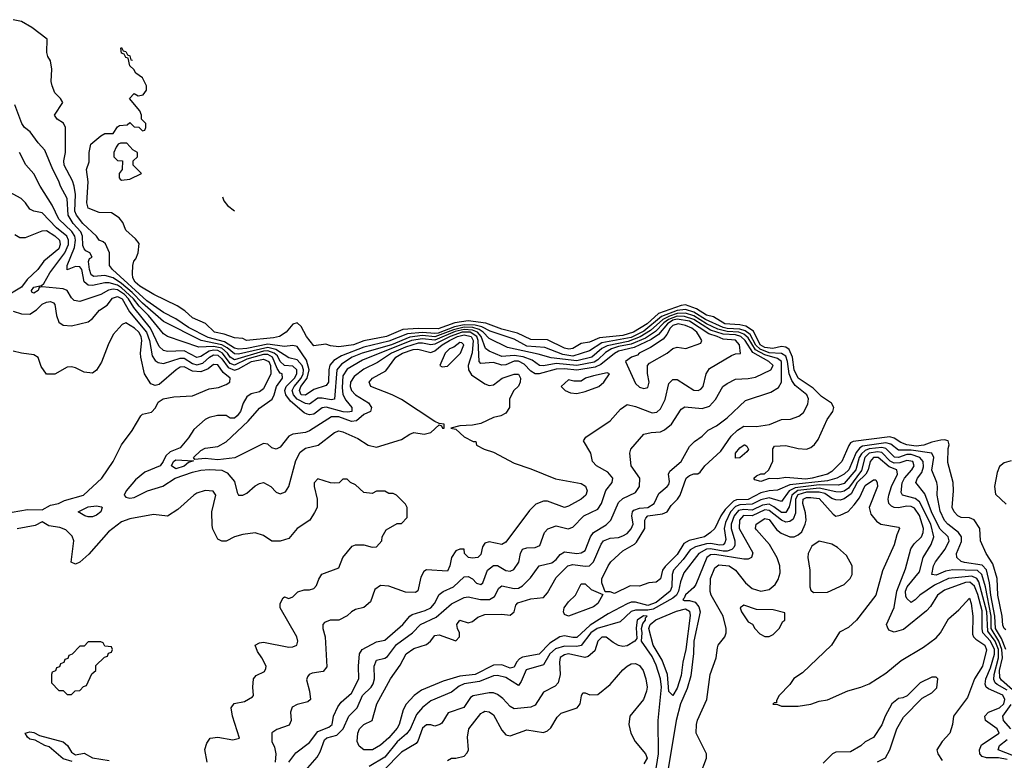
# Model space of a CAD drawing. Header units: inches. Extents: x 2348341 to 2479810, y 460419 to 613669.
# Tile 629 of 656: x 2415102 to 2419817, y 592179 to 595727. Entities that reach past the tile are written whole.
import ezdxf

# ---------------------------------------------------------------- set-up
doc = ezdxf.new("R2010")
doc.units = ezdxf.units.IN
doc.header["$MEASUREMENT"] = 0
doc.layers.add('C4519', color=7, linetype='Continuous')

msp = doc.modelspace()

# ---------------------------------------------------------------- linework, layer by layer
at = {"layer": 'C4519', "color": 2}
for points, elevation in [([(2419824, 592710), (2419802.6, 592762.6), (2419774.4, 592810), (2419771.7, 592870), (2419752.5, 592970), (2419746.1, 593030), (2419731, 593091), (2419710, 593114.6), (2419626.2, 593126.2), (2419610, 593131.6), (2419589.5, 593150), (2419587.6, 593170), (2419612.3, 593227.7), (2419611.3, 593250), (2419597.6, 593270), (2419546, 593310), (2419530, 593327.6), (2419510, 593373.2), (2419495.1, 593450), (2419496.9, 593490), (2419493.3, 593510), (2419469.8, 593569.8), (2419479.7, 593630), (2419469.7, 593649.7), (2419370, 593664.5), (2419310, 593665), (2419273.5, 593693.5), (2419250, 593700.5), (2419136.8, 593683.2), (2419124.4, 593675.6), (2419106.8, 593653.2), (2419072.1, 593570), (2419050, 593549.8), (2419014.9, 593530), (2418970, 593518.3), (2418790, 593499.3), (2418730, 593473.1), (2418690, 593470.8), (2418650, 593460.7), (2418590, 593429.1), (2418533.6, 593426.4), (2418519.6, 593420.4), (2418479.5, 593380.5), (2418459.1, 593350), (2418430, 593289.4), (2418410.3, 593269.7), (2418380.7, 593250), (2418308, 593232), (2418281.8, 593218.2), (2418250, 593164.7), (2418192.1, 593107.9), (2418180.4, 593090), (2418170, 593049.2), (2418150, 593033.2), (2418114, 593030), (2418070, 593013.2), (2418024.7, 593015.3), (2417950, 592978), (2417930, 592986), (2417906, 592986), (2417889, 593029), (2417889.2, 593049.2), (2417919, 593110), (2417933.2, 593130), (2417990, 593183), (2418045.6, 593214.4), (2418055.6, 593224.4), (2418094.7, 593290), (2418095.1, 593330), (2418100.4, 593339.6), (2418110, 593350.2), (2418180.5, 593359.5), (2418202.7, 593370), (2418220.8, 593399.2), (2418252, 593430), (2418265.1, 593450), (2418292.7, 593530), (2418310, 593543), (2418330.7, 593550.7), (2418349.3, 593550.7), (2418360.2, 593559.8), (2418382.7, 593590), (2418459.6, 593660.4), (2418508.8, 593731.2), (2418538.8, 593761.2), (2418570, 593779.5), (2418630, 593778.4), (2418692.5, 593787.5), (2418750, 593811.3), (2418792.7, 593812.7), (2418832.9, 593827.1), (2418855.5, 593844.5), (2418875.5, 593884.5), (2418878.4, 593910), (2418871.5, 593930), (2418815.1, 593975.1), (2418798.5, 593998.5), (2418786, 594030), (2418779.2, 594090), (2418770, 594115.1), (2418750, 594127.6), (2418690, 594130.9), (2418648.1, 594148.1), (2418627.3, 594167.3), (2418599, 594219), (2418576.3, 594236.3), (2418550, 594244.3), (2418490, 594247.1), (2418470, 594252.4), (2418386.2, 594290), (2418330, 594325.1), (2418290, 594338), (2418250, 594333.6), (2418175.3, 594304.7), (2418090, 594235.2), (2418030, 594205.3), (2417890, 594179.6), (2417830, 594140.3), (2417750, 594114.9), (2417703, 594123), (2417616, 594156), (2417530, 594162.9), (2417470, 594196.2), (2417354.7, 594234.7), (2417315.1, 594255.1), (2417283.6, 594263.6), (2417230, 594265.5), (2417183.6, 594256.4), (2417106, 594226), (2417090, 594223.5), (2417030, 594228.8), (2416958.7, 594221.3), (2416870, 594186.7), (2416750, 594157.6), (2416642.9, 594117.1), (2416605.4, 594094.6), (2416587.7, 594072.3), (2416582.2, 594050), (2416581.1, 593990), (2416570, 593974), (2416510, 593954.8), (2416470, 593927.8), (2416450, 593929.8), (2416441.6, 593950), (2416448.3, 593970), (2416478, 594010), (2416487.9, 594050), (2416475.2, 594095.2), (2416430, 594160.7), (2416410, 594165.6), (2416370, 594161.4), (2416290, 594173.2), (2416190, 594151.2), (2416150, 594148.1), (2416130, 594154), (2416083.2, 594183.2), (2416004.1, 594204.1), (2415910, 594252.4), (2415850, 594294), (2415790, 594323.5), (2415710, 594380.7), (2415546, 594530), (2415531.5, 594550), (2415531.5, 594610), (2415512.5, 594652.5), (2415502, 594662), (2415482, 594670), (2415469.3, 594690), (2415404.8, 594750), (2415373.3, 594790), (2415365.7, 594810), (2415368.8, 594888.8), (2415362.7, 594930), (2415354.5, 594954.5), (2415314.7, 595030), (2415313.3, 595050), (2415322, 595090), (2415320.7, 595210), (2415311.3, 595231.3), (2415282, 595250), (2415269, 595270), (2415309.2, 595330), (2415297.2, 595350), (2415270, 595377.2), (2415257, 595410), (2415252.7, 595430), (2415256, 595490), (2415249.2, 595530), (2415236, 595550), (2415232.3, 595570), (2415234, 595634), (2415160.9, 595690), (2415110, 595717.4), (2415070, 595726.9)], 54), ([(2419823.7, 592803.7), (2419815.3, 592810), (2419810, 592826), (2419806.6, 592870), (2419785.1, 592970), (2419782.9, 593050), (2419761, 593121), (2419729.3, 593170), (2419702.7, 593230), (2419699, 593290), (2419671.6, 593331.6), (2419650, 593340.9), (2419610, 593342.9), (2419594, 593350), (2419576.2, 593370), (2419567.6, 593390), (2419574, 593470), (2419572, 593510), (2419545.4, 593605.4), (2419547.5, 593672.5), (2419552.3, 593690), (2419548, 593710), (2419530, 593715.1), (2419512.3, 593712.3), (2419470, 593703.5), (2419431.5, 593688.5), (2419395.3, 593684.7), (2419350, 593690.8), (2419321.9, 593701.9), (2419290, 593722), (2419268.2, 593728.2), (2419093.4, 593706.6), (2419080.3, 593699.7), (2419072.1, 593687.9), (2419039.3, 593610), (2418990, 593563), (2418970.5, 593550), (2418897.3, 593530), (2418866.2, 593526.2), (2418770, 593533.6), (2418730, 593527.8), (2418690.6, 593529.4), (2418650, 593515.3), (2418622, 593522), (2418618, 593530), (2418630, 593542), (2418651.3, 593551.3), (2418668.7, 593551.3), (2418688.9, 593571.1), (2418708.4, 593611.6), (2418709, 593671), (2418716.4, 593683.6), (2418770, 593686.8), (2418830, 593672.4), (2418869.6, 593670.4), (2418890, 593677.1), (2418908.5, 593691.5), (2418924.6, 593715.4), (2418967.7, 593812.3), (2418996, 593850), (2419000.9, 593870), (2418989.4, 593890), (2418941.8, 593921.8), (2418901.1, 593961.1), (2418829.9, 594009.9), (2418810, 594049.5), (2418802.4, 594110), (2418786.6, 594146.6), (2418770, 594157.7), (2418750, 594160.8), (2418708.3, 594151.7), (2418670, 594156.8), (2418648.1, 594170), (2418615.5, 594235.5), (2418578.3, 594258.3), (2418550, 594265), (2418478.7, 594270), (2418423.7, 594303.7), (2418390, 594311.9), (2418342.3, 594342.3), (2418290, 594360.6), (2418270, 594357.9), (2418160.1, 594319.9), (2418106, 594270), (2418041.7, 594230), (2417990, 594213.4), (2417877.7, 594202.3), (2417830, 594182.4), (2417790, 594175.1), (2417750, 594151.3), (2417732, 594148), (2417710, 594154), (2417630, 594193.7), (2417550, 594195.1), (2417485.7, 594225.7), (2417410, 594244.7), (2417333.8, 594273.8), (2417250, 594283.9), (2417185.1, 594274.9), (2417105.6, 594245.6), (2417010, 594248.3), (2416936.9, 594243.1), (2416859.1, 594210), (2416750, 594188.1), (2416701, 594170), (2416630, 594159.7), (2416590, 594164.5), (2416567.1, 594172.9), (2416510, 594165.2), (2416475.1, 594210), (2416450, 594258), (2416430, 594275.3), (2416410, 594268), (2416378, 594230), (2416346, 594210), (2416317.1, 594202.9), (2416188, 594190), (2416170, 594199), (2416130, 594202.7), (2416081.2, 594221.2), (2416035.3, 594230), (2415992, 594272), (2415930, 594299), (2415892.7, 594332.7), (2415856.2, 594356.2), (2415744, 594410), (2415678, 594450), (2415655.1, 594470), (2415644.5, 594490), (2415642.7, 594510), (2415644, 594550), (2415649.2, 594570), (2415658.4, 594581.6), (2415669.4, 594610), (2415674, 594654), (2415657.2, 594677.2), (2415610, 594718), (2415596, 594756), (2415578, 594778), (2415542, 594802), (2415483.1, 594803.1), (2415430, 594824), (2415422.7, 594850), (2415429.4, 594949.4), (2415422, 595010), (2415434.6, 595045.4), (2415435.3, 595090), (2415442, 595130), (2415490, 595171.3), (2415510, 595182), (2415550, 595182), (2415570, 595214), (2415580.4, 595219.6), (2415616.4, 595223.6), (2415630, 595234), (2415650, 595214), (2415672.7, 595212.7), (2415690, 595194), (2415702, 595198), (2415706, 595210), (2415706, 595230), (2415686, 595250), (2415686, 595270), (2415678, 595290), (2415628, 595350), (2415650, 595374), (2415670, 595362), (2415692.5, 595367.5), (2415708.7, 595390), (2415708.7, 595410), (2415690, 595448), (2415658, 595470), (2415648.4, 595488.4), (2415630, 595506), (2415622, 595542), (2415610, 595546), (2415602, 595562), (2415590, 595566), (2415586, 595590), (2415590, 595594), (2415598, 595578), (2415610, 595574), (2415618, 595558), (2415630, 595554), (2415634, 595534), (2415642.7, 595532.9)], 50), ([(2419856.2, 592516.2), (2419803.7, 592563.7), (2419795.8, 592575.8), (2419794.2, 592610), (2419807.6, 592670), (2419805.4, 592710), (2419789.9, 592750), (2419753.8, 592810), (2419753.5, 592870), (2419725.8, 593010), (2419709.3, 593069.3), (2419688.3, 593088.3), (2419570, 593090.9), (2419535, 593085), (2419490, 593066.3), (2419469.6, 593069.6), (2419477.6, 593110), (2419487.3, 593130), (2419533, 593190), (2419553, 593230), (2419547.6, 593250), (2419510, 593286.6), (2419496.5, 593310), (2419468.1, 593370), (2419436.3, 593456.3), (2419392.3, 593510), (2419400.7, 593530), (2419421.8, 593558.2), (2419430, 593584.7), (2419428.7, 593610), (2419412.6, 593630), (2419370, 593643.8), (2419350, 593643.4), (2419310, 593629.9), (2419290.7, 593630.7), (2419250, 593673.4), (2419230, 593678.2), (2419168.9, 593671.1), (2419150, 593663.9), (2419132.7, 593647.3), (2419122.4, 593630), (2419105.7, 593570), (2419050, 593505.8), (2419022.5, 593497.5), (2418930, 593498), (2418815.3, 593484.7), (2418786.4, 593470), (2418750, 593419.7), (2418690, 593436.5), (2418650, 593427), (2418610, 593405.6), (2418550, 593402.5), (2418530, 593395.4), (2418505.7, 593370), (2418481.8, 593318.2), (2418476, 593290), (2418483.4, 593236.6), (2418478.7, 593221.3), (2418470, 593211.5), (2418454, 593210), (2418410, 593218.3), (2418390, 593216.5), (2418338.7, 593201.3), (2418311.8, 593188.2), (2418279.3, 593140.7), (2418232.6, 593090), (2418226.9, 593070), (2418224.4, 593010), (2418216.9, 592990), (2418150, 592934.8), (2418110, 592921.5), (2418050, 592936.8), (2418030, 592936.1), (2418011, 592929), (2417919, 592881), (2417833.1, 592826.9), (2417770, 592768.3), (2417750, 592766.9), (2417710, 592775.6), (2417688.6, 592771.4), (2417640.2, 592739.8), (2417590, 592688.4), (2417510, 592672.8), (2417495.2, 592664.8), (2417481.6, 592650), (2417470, 592626), (2417450, 592620.5), (2417410, 592635.8), (2417370, 592634.7), (2417282.8, 592590), (2417210, 592582.7), (2417130, 592558.7), (2417025.4, 592514.6), (2416990.5, 592490), (2416952, 592448), (2416938.4, 592421.6), (2416919.3, 592350), (2416910, 592333.2), (2416870, 592287.6), (2416830, 592251.8), (2416790.8, 592230), (2416749.5, 592229.5), (2416727.2, 592247.2), (2416718, 592270), (2416720.9, 592310), (2416729.5, 592330), (2416749.2, 592350), (2416789.6, 592370.4), (2416812, 592450), (2416878, 592570), (2416924.4, 592635.6), (2416952.7, 592690), (2416990, 592715.5), (2417050, 592734), (2417069.2, 592750), (2417090, 592777.3), (2417110, 592780.5), (2417190, 592752), (2417208, 592770), (2417208, 592790), (2417198, 592810), (2417195.3, 592830), (2417210, 592850.8), (2417250, 592838), (2417270, 592844.7), (2417295.5, 592864.5), (2417330, 592877.1), (2417410, 592879.1), (2417450, 592874.8), (2417469, 592890), (2417477, 592923), (2417486.6, 592933.4), (2417550, 592952.7), (2417610, 592958.8), (2417630, 592981), (2417670, 593054.8), (2417726, 593110), (2417750, 593117), (2417810, 593108.9), (2417830, 593110.4), (2417850, 593130.6), (2417886, 593214), (2417897, 593230), (2417930, 593243.1), (2417970, 593247.2), (2417990, 593254.4), (2418010, 593266.4), (2418030, 593288), (2418038.7, 593310), (2418032.6, 593350), (2418036.9, 593370), (2418043.3, 593376.7), (2418070, 593387.1), (2418110, 593390.3), (2418139.7, 593410), (2418162.8, 593457.2), (2418202.7, 593490), (2418210, 593501), (2418214, 593514), (2418209.2, 593550), (2418215.1, 593564.9), (2418269, 593610), (2418310, 593682), (2418333.6, 593706.4), (2418370, 593731.3), (2418399.3, 593760.7), (2418438, 593782), (2418490, 593819.1), (2418576.6, 593903.4), (2418698, 593942), (2418735.6, 593964.4), (2418749.6, 593990.4), (2418749.8, 594090), (2418730, 594103.7), (2418670, 594120.9), (2418625.5, 594145.5), (2418590, 594202.2), (2418570, 594220.6), (2418545.6, 594230), (2418490, 594233.1), (2418445, 594245), (2418390, 594269.4), (2418330, 594307.8), (2418290, 594320.7), (2418250, 594319.6), (2418213.5, 594306.5), (2418181.1, 594290), (2418122.5, 594237.5), (2418073, 594207), (2418015.4, 594184.6), (2417915, 594165), (2417888.8, 594151.2), (2417842, 594110), (2417770, 594092.3), (2417646.9, 594106.9), (2417584.9, 594124.9), (2417437.3, 594157.2), (2417350, 594199.7), (2417320.6, 594230), (2417302.2, 594242.2), (2417272.2, 594252.2), (2417230, 594253.5), (2417178.5, 594241.5), (2417090, 594207.6), (2417030, 594213.7), (2416970, 594205.5), (2416881.7, 594170), (2416742.4, 594130), (2416693.4, 594110), (2416642.7, 594077.3), (2416621.2, 594050), (2416610, 593909.4), (2416593.4, 593906.6), (2416550, 593914.7), (2416530, 593914), (2416490, 593885.1), (2416470, 593887.6), (2416429.9, 593909.9), (2416412.3, 593930), (2416407.3, 593950), (2416415.9, 593970), (2416449.1, 594010), (2416459.5, 594030), (2416460.9, 594050), (2416454.3, 594070), (2416430, 594098.2), (2416390, 594106.4), (2416327.7, 594147.7), (2416290, 594156.3), (2416150, 594124.2), (2416130, 594126.1), (2416095.1, 594155.1), (2416070, 594169.1), (2415970.4, 594190.4), (2415790, 594281), (2415690, 594368.5), (2415640.3, 594420.3), (2415590, 594463.9), (2415550, 594490.6), (2415510, 594501.1), (2415456.6, 594496.6), (2415444.2, 594504.2), (2415435.5, 594530), (2415431.4, 594568.6), (2415436.6, 594583.4), (2415448.7, 594590), (2415438, 594610), (2415419.1, 594619.1), (2415410, 594629.2), (2415405, 594645), (2415402.8, 594690), (2415394, 594710), (2415358.2, 594750), (2415334.8, 594790), (2415329.7, 594870), (2415297, 594930), (2415290, 594954), (2415260.5, 595010), (2415221.6, 595101.6), (2415190, 595137.2), (2415152.7, 595190), (2415125.2, 595210), (2415112.7, 595230), (2415078.6, 595318.6)], 58), ([(2416470, 592130.8), (2416525.8, 592194.2), (2416540.5, 592219.5), (2416562.2, 592277.8), (2416572.6, 592287.4), (2416620.3, 592299.7), (2416651.2, 592330), (2416678.4, 592390), (2416718, 592430), (2416742.9, 592490), (2416785.1, 592530), (2416794.3, 592545.7), (2416800.5, 592570), (2416799.5, 592630), (2416810, 592658.8), (2416850, 592668), (2416863.5, 592676.5), (2416906.4, 592733.6), (2416982.9, 592790), (2417020.9, 592830), (2417095.7, 592864.3), (2417170, 592928.4), (2417230, 592959.1), (2417250, 592963), (2417308.9, 592948.9), (2417351.1, 592948.9), (2417375.6, 592964.4), (2417395.6, 593004.4), (2417410, 593015.5), (2417470, 593002.6), (2417490, 593003.1), (2417510, 593015.5), (2417547.2, 593052.8), (2417590, 593110.6), (2417650, 593125.3), (2417670, 593140.4), (2417690, 593165.5), (2417710, 593177.1), (2417770, 593170.5), (2417790, 593173.4), (2417810, 593184.9), (2417835.6, 593250), (2417849.7, 593270.3), (2417910, 593307.7), (2417932.3, 593330), (2417970, 593414), (2417990, 593433), (2418050, 593462), (2418069.5, 593490), (2418071.8, 593530), (2418029.4, 593590), (2418024, 593650), (2418029, 593670), (2418090, 593741), (2418126, 593750), (2418170, 593753), (2418190, 593762), (2418223.7, 593790), (2418270, 593861), (2418287.3, 593872.7), (2418370, 593864.4), (2418404.7, 593875.3), (2418433.1, 593906.9), (2418469.3, 593970), (2418490, 593984.9), (2418530, 594004.9), (2418590, 594008.2), (2418624.9, 594015.1), (2418699.3, 594050), (2418709.6, 594070), (2418689.7, 594090), (2418612.8, 594132.8), (2418576.2, 594190), (2418554.4, 594210), (2418530, 594216.9), (2418470, 594220.6), (2418410, 594240.1), (2418330, 594291.2), (2418285.2, 594305.2), (2418250, 594306.1), (2418208.7, 594291.3), (2418185.6, 594274.4), (2418146.2, 594233.8), (2418098.7, 594201.3), (2418030, 594172.4), (2417970, 594161.5), (2417935.2, 594150), (2417907.4, 594132.6), (2417870, 594097), (2417853.2, 594086.8), (2417770, 594070.9), (2417670, 594079.3), (2417610, 594069), (2417590.8, 594070.8), (2417555.2, 594095.2), (2417512.4, 594112.4), (2417470, 594118.9), (2417410, 594114), (2417350, 594138.3), (2417331.8, 594151.8), (2417312.3, 594210), (2417294.7, 594230), (2417270, 594240.1), (2417230, 594242.4), (2417187.1, 594232.9), (2417090, 594192.2), (2417030, 594197.7), (2416978, 594190), (2416743.8, 594096.2), (2416670, 594052.4), (2416650, 594021.2), (2416645.4, 593965.4), (2416650, 593930.7), (2416663.9, 593903.9), (2416692.4, 593870), (2416692.4, 593850), (2416673.6, 593846.4), (2416651.2, 593848.8), (2416569.3, 593870.7), (2416550, 593866.9), (2416510, 593837.2), (2416490, 593834.5), (2416477.8, 593837.8), (2416464.1, 593844.1), (2416399.1, 593899.1), (2416376.1, 593930), (2416370.8, 593950), (2416377.2, 593970), (2416417.1, 594010), (2416428.8, 594030), (2416429.8, 594050), (2416410, 594067.6), (2416369.7, 594070), (2416350, 594089.7), (2416336, 594116), (2416320.7, 594130), (2416290, 594140.3), (2416270, 594139.2), (2416130, 594097.4), (2416110, 594109.8), (2416096.4, 594130), (2416070, 594152.8), (2416030, 594160.7), (2415959, 594159), (2415810, 594209.6), (2415790, 594221.3), (2415719, 594310), (2415674.6, 594354.6), (2415647, 594390), (2415590, 594442.5), (2415570, 594455.4), (2415530, 594466.6), (2415510, 594466.8), (2415450, 594453.1), (2415430, 594455.1), (2415410.8, 594470.8), (2415399.2, 594530), (2415390, 594543), (2415370, 594544.2), (2415329.4, 594529.4), (2415329.7, 594550), (2415363.8, 594636.2), (2415369, 594670), (2415365.3, 594690), (2415351.5, 594711.5), (2415290, 594771.8), (2415257.8, 594837.8), (2415199.6, 594930), (2415170, 594989), (2415132.1, 595032.1), (2415101.2, 595090)], 62), ([(2416391.2, 592170), (2416424.6, 592215.4), (2416490, 592264.4), (2416530, 592317), (2416582.3, 592337.7), (2416597.6, 592350), (2416604.2, 592390), (2416624.9, 592435.1), (2416642, 592458), (2416690, 592501.6), (2416725.1, 592570), (2416723.6, 592630), (2416729.6, 592690), (2416742, 592710), (2416810, 592746.4), (2416850, 592755.5), (2416936.2, 592830), (2416969.6, 592870), (2416981.8, 592878.2), (2417043.5, 592896.5), (2417070.7, 592909.3), (2417087.6, 592930), (2417110, 592972.7), (2417130, 592988.5), (2417179.5, 593010), (2417230, 593058.4), (2417250, 593060.4), (2417270, 593048.2), (2417290, 593028), (2417310, 593022), (2417319.3, 593030), (2417341.6, 593090), (2417370, 593113), (2417390, 593113), (2417430, 593088.4), (2417450, 593085.5), (2417467.3, 593092.7), (2417491.5, 593128.5), (2417499.5, 593170), (2417509.7, 593190.3), (2417530, 593197.3), (2417570, 593198.8), (2417591.9, 593208.1), (2417615.1, 593270), (2417631.4, 593288.6), (2417670, 593301.6), (2417728.1, 593288.1), (2417750, 593295.5), (2417802.7, 593350), (2417870, 593382), (2417887.6, 593410), (2417908.4, 593471.6), (2417939.3, 593510), (2417942.7, 593530), (2417918.7, 593558.7), (2417864, 593590), (2417844, 593610), (2417837.2, 593650), (2417802, 593710), (2417813.6, 593726.4), (2417930, 593806), (2417978.6, 593861.4), (2418010, 593882.8), (2418050, 593874.4), (2418130, 593843), (2418153.3, 593846.7), (2418170, 593862.8), (2418192.3, 593907.7), (2418210, 593984.7), (2418230, 594004), (2418250, 594004), (2418330, 593953), (2418350, 593950.6), (2418362.9, 593957.1), (2418374, 593970), (2418389.6, 594030.4), (2418404.2, 594055.8), (2418510, 594118.8), (2418530, 594126), (2418552.7, 594127.3), (2418549.2, 594170), (2418530, 594192.2), (2418470, 594196.5), (2418442.4, 594210), (2418401.8, 594221.8), (2418310, 594282.7), (2418250, 594292), (2418230, 594286.8), (2418204.1, 594270), (2418160.4, 594219.6), (2418125.6, 594194.4), (2418043.6, 594156.4), (2417970, 594138.7), (2417950, 594127.7), (2417884.5, 594075.5), (2417858.1, 594061.9), (2417770, 594047.3), (2417710, 594054.7), (2417670, 594053.3), (2417590, 594030.8), (2417570.8, 594030.8), (2417550, 594043.5), (2417517.5, 594077.5), (2417490, 594091.2), (2417469, 594091), (2417430, 594072.9), (2417410, 594072), (2417370, 594084), (2417310, 594080.5), (2417301.3, 594090), (2417297.3, 594190), (2417290.9, 594210), (2417258.9, 594230), (2417220.3, 594230), (2417164, 594210), (2417090, 594172.5), (2417070, 594169.8), (2417030, 594177.5), (2417010, 594176.6), (2416950, 594158.4), (2416882.7, 594130), (2416815.1, 594084.9), (2416750, 594052.2), (2416702.9, 594017.1), (2416686.3, 593990), (2416684.9, 593970), (2416690.5, 593950), (2416710.7, 593930), (2416771.6, 593891.6), (2416787.3, 593870), (2416782, 593850), (2416750, 593835.6), (2416715.4, 593804.6), (2416690, 593801.8), (2416630, 593824), (2416595.5, 593824.5), (2416490, 593758), (2416470, 593749.7), (2416410, 593741.6), (2416390, 593732), (2416350, 593679.3), (2416330, 593669.2), (2416310, 593676), (2416290, 593693.6), (2416270, 593696.2), (2416132.5, 593627.5), (2416050, 593618), (2415990, 593625.1), (2415940.9, 593620.9), (2415934, 593630), (2415970, 593663.8), (2415990, 593674.4), (2416050, 593683.1), (2416090, 593705.3), (2416196.4, 593803.6), (2416250, 593865.7), (2416310.8, 593909.2), (2416321, 593930), (2416331, 593970), (2416360.7, 594010), (2416358, 594030), (2416350, 594034.3), (2416335.5, 594055.5), (2416312.7, 594110), (2416290, 594122.3), (2416270, 594122.5), (2416190, 594101.3), (2416130, 594072.3), (2416110, 594079.9), (2416073.3, 594130), (2416050, 594142.5), (2416030, 594143.9), (2416010, 594138.4), (2415970, 594113.3), (2415950, 594108.8), (2415890, 594140.7), (2415810, 594137.7), (2415790, 594142), (2415770, 594160.9), (2415728.2, 594250), (2415648.9, 594348.9), (2415623.6, 594390), (2415603.9, 594410), (2415570, 594432.2), (2415550, 594436.3), (2415528, 594432), (2415490, 594411.1), (2415390, 594377), (2415362.4, 594382.4), (2415350, 594394), (2415329.6, 594429.6), (2415310, 594436.9), (2415210, 594446.6), (2415196, 594444), (2415190.7, 594430), (2415170, 594417.2), (2415160.9, 594420.9), (2415159.3, 594430), (2415170, 594446), (2415206.8, 594453.2), (2415217.2, 594462.8), (2415246.4, 594513.6), (2415318, 594610), (2415335.2, 594650), (2415335.9, 594670), (2415327.4, 594690), (2415278, 594730), (2415210, 594802), (2415170, 594809.2), (2415150, 594819), (2415129.4, 594850), (2415109.7, 594869.7), (2415035.3, 594910)], 66), ([(2416073.6, 594877.6), (2416074, 594874), (2416079.8, 594859.8), (2416096.3, 594836.3), (2416130.1, 594811.3)], 50), ([(2415078, 594698), (2415102.9, 594682.9), (2415130, 594683.7), (2415210, 594715.6), (2415230, 594716.3), (2415270, 594692.2), (2415292.4, 594670), (2415296, 594650), (2415289.6, 594630), (2415217.2, 594570), (2415189, 594530), (2415137.8, 594482.2), (2415110, 594445.3), (2415025.6, 594394.4)], 70), ([(2415070, 594330.9), (2415110, 594318), (2415150, 594316.2), (2415183.1, 594336.9), (2415210, 594363.7), (2415230, 594374), (2415250, 594376.2), (2415264, 594370), (2415270, 594362), (2415277.6, 594310), (2415290, 594277.2), (2415310, 594263.7), (2415350, 594260.9), (2415430, 594279.3), (2415450, 594296), (2415483.9, 594336.1), (2415520.3, 594359.7), (2415546.8, 594393.2), (2415570, 594401.5), (2415592.7, 594390), (2415627.9, 594327.9), (2415709.8, 594230), (2415723.2, 594190), (2415736.8, 594116.8), (2415750, 594094), (2415765.4, 594085.4), (2415790, 594080.5), (2415870, 594106), (2415890, 594105.3), (2415930, 594080.7), (2415950, 594073.7), (2415978.5, 594081.5), (2416010.2, 594110), (2416030, 594121.3), (2416050, 594120.6), (2416070, 594102.4), (2416100.3, 594060.3), (2416130, 594048.3), (2416150, 594053.7), (2416212.7, 594090), (2416270, 594100.9), (2416294.8, 594090), (2416302.9, 594070), (2416304.1, 594030), (2416270, 593958.8), (2416250, 593944), (2416210, 593934), (2416190, 593921), (2416172.7, 593890), (2416159, 593850), (2416144, 593830), (2416130, 593818.8), (2416110, 593818), (2416090.7, 593830.7), (2416049.3, 593830.7), (2416010, 593821), (2415990, 593811), (2415935.5, 593764.5), (2415910, 593724.7), (2415870, 593676), (2415822.6, 593657.4), (2415802, 593638), (2415789.6, 593610), (2415774, 593590), (2415701.2, 593558.8), (2415656.9, 593523.1), (2415611.3, 593470), (2415602, 593450), (2415610, 593439.3), (2415630, 593434.7), (2415650, 593438), (2415713.4, 593470), (2415787.5, 593492.5), (2415846.8, 593530), (2415930, 593559.1), (2415970, 593569.5), (2416010, 593573), (2416069.5, 593569.5), (2416095.6, 593555.6), (2416130, 593515.3), (2416142.7, 593462.7), (2416150, 593448.7), (2416170, 593449), (2416190, 593459), (2416230, 593494), (2416250, 593505.2), (2416270, 593509.2), (2416304, 593490), (2416330, 593464), (2416350, 593455.3), (2416374.4, 593465.6), (2416391, 593490), (2416424.7, 593615.3), (2416444.7, 593655.3), (2416470, 593675.1), (2416530.6, 593689.4), (2416610, 593749.3), (2416630, 593757.2), (2416650, 593752.3), (2416721.2, 593721.2), (2416770, 593689.3), (2416810, 593679), (2416930, 593715.3), (2416970, 593742), (2416990, 593749), (2417038, 593742), (2417070.6, 593749.4), (2417110, 593786), (2417122, 593782), (2417126, 593770), (2417134, 593770), (2417134, 593790), (2417110, 593792), (2417090, 593802), (2416930, 593908), (2416886, 593930), (2416782.8, 593970), (2416774.8, 593990), (2416791, 594010), (2416855.6, 594044.4), (2416902.7, 594110), (2416935.3, 594130), (2416986.3, 594146.3), (2417007.9, 594147.9), (2417070, 594132.9), (2417090, 594140.4), (2417125.6, 594170), (2417160.2, 594190), (2417199.1, 594210), (2417230, 594216.8), (2417263.1, 594210), (2417273.6, 594190), (2417269.1, 594130.9), (2417249.7, 594070), (2417251.5, 594050), (2417265.8, 594025.8), (2417330, 593982), (2417350, 593975.3), (2417370, 593978), (2417412, 594010), (2417470, 594029.2), (2417490, 594028.7), (2417499.3, 594010), (2417499, 593990), (2417490, 593972), (2417468, 593950), (2417448, 593910), (2417448, 593870), (2417430, 593842), (2417406, 593830), (2417370, 593822), (2417310, 593792), (2417270, 593784.7), (2417210, 593782), (2417166, 593770), (2417190, 593766), (2417230, 593728), (2417274, 593706), (2417286, 593706), (2417290, 593688), (2417326, 593670), (2417370, 593655.3), (2417470, 593602), (2417550, 593575.3), (2417666.8, 593526.8), (2417790, 593505.2), (2417811.9, 593491.9), (2417819.3, 593470), (2417812.7, 593450), (2417790, 593430.8), (2417730, 593396.3), (2417710.9, 593390.9), (2417630, 593420.5), (2417610, 593420.5), (2417573.6, 593406.4), (2417543.8, 593376.2), (2417430, 593224.9), (2417410, 593213), (2417350, 593225.5), (2417330, 593218.8), (2417318.4, 593201.6), (2417310, 593164.7), (2417295.3, 593150), (2417270, 593147.3), (2417251.1, 593151.1), (2417232, 593170), (2417230, 593191.3), (2417210, 593191.3), (2417190, 593182), (2417169, 593150), (2417162, 593110), (2417150, 593084.7), (2417050, 593091.3), (2417036.4, 593083.6), (2417023.1, 593056.9), (2417009, 592991), (2416997.2, 592982.8), (2416950, 592984), (2416870, 593014), (2416830, 593016), (2416803.2, 592996.8), (2416782, 592938), (2416750, 592911.3), (2416710, 592901), (2416690, 592891), (2416669.3, 592870.7), (2416630, 592851), (2416589.4, 592850.6), (2416560.9, 592839.1), (2416554, 592830), (2416553.2, 592810), (2416565.2, 592770), (2416572.7, 592627.3), (2416555.1, 592604.9), (2416503.2, 592596.8), (2416488, 592590), (2416480.2, 592579.8), (2416475.3, 592564.7), (2416489.3, 592510), (2416494, 592470), (2416481.2, 592458.8), (2416430, 592446), (2416406, 592434), (2416399, 592410), (2416401.2, 592370), (2416392.9, 592347.1), (2416333.6, 592326.4), (2416309.1, 592310.9), (2416309.2, 592270), (2416322, 592242), (2416329.2, 592210), (2416326, 592170)], 70), ([(2415030, 593361), (2415138.7, 593381.3), (2415210, 593378.8), (2415250, 593401.6), (2415288, 593410), (2415317, 593423), (2415408, 593450), (2415495.3, 593530), (2415549.3, 593610.7), (2415588.7, 593690), (2415641.2, 593758.8), (2415682, 593830), (2415690, 593838), (2415732.7, 593847.3), (2415752.5, 593867.5), (2415765.6, 593894.4), (2415789.1, 593910.9), (2415840.2, 593919.8), (2415930, 593924.9), (2416010, 593959.1), (2416054.2, 593965.8), (2416090, 593978.8), (2416108.7, 593990), (2416109.2, 594010), (2416077, 594037), (2416050, 594073.6), (2416030, 594075.1), (2416004.8, 594055.2), (2415970, 594039.7), (2415930, 594044), (2415890, 594063.5), (2415870, 594062), (2415850.5, 594050), (2415770, 593979), (2415750, 593975.3), (2415730, 593982), (2415699.5, 594030), (2415682.4, 594110), (2415679.7, 594130), (2415687.3, 594190), (2415683.1, 594210), (2415672.9, 594230), (2415652.4, 594250), (2415610, 594275.1), (2415593, 594267), (2415550, 594219), (2415525.5, 594170), (2415494.4, 594085.6), (2415470, 594048.7), (2415450, 594034), (2415410, 594039), (2415370, 594059), (2415350, 594064), (2415330, 594062), (2415270, 594029), (2415230, 594028.7), (2415205.6, 594065.6), (2415190, 594108), (2415170, 594122), (2415110, 594128.7), (2415070, 594139)], 74), ([(2419830, 592515.2), (2419781.9, 592541.9), (2419772.1, 592550), (2419766.1, 592566.1), (2419767.7, 592590), (2419789.3, 592670), (2419789, 592710), (2419772.5, 592750), (2419737.8, 592797.8), (2419732.9, 592890), (2419694.2, 593034.2), (2419685.1, 593050), (2419661.4, 593061.4), (2419550, 593050.7), (2419482.6, 593017.4), (2419412, 592970), (2419390, 592947.3), (2419370, 592935.1), (2419350, 592955.1), (2419345.8, 592965.8), (2419343.5, 592990), (2419350.8, 593010), (2419410, 593082), (2419428.6, 593151.4), (2419466.4, 593213.6), (2419479.8, 593250), (2419464.8, 593310), (2419410, 593417.4), (2419390, 593434), (2419329.7, 593449.7), (2419322.3, 593462.3), (2419328.3, 593508.3), (2419338, 593530), (2419374, 593570), (2419385.4, 593590), (2419378.7, 593610), (2419350, 593615.2), (2419315.7, 593604.3), (2419290, 593603.2), (2419270, 593611.5), (2419230, 593653.7), (2419210, 593656.6), (2419170, 593650.4), (2419148.8, 593630), (2419132.8, 593567.2), (2419070, 593483.5), (2419050, 593469), (2419030, 593463.5), (2419010, 593465), (2418930, 593482.2), (2418827.7, 593472.3), (2418799.2, 593450), (2418786.4, 593393.6), (2418770, 593366), (2418750, 593366.2), (2418713.6, 593393.6), (2418690, 593405.4), (2418658.3, 593401.7), (2418610, 593377.9), (2418570, 593380.7), (2418544.4, 593375.6), (2418522.6, 593350), (2418509.4, 593310), (2418509.4, 593289.4), (2418526.2, 593230), (2418526.7, 593210), (2418521.6, 593198.4), (2418511.7, 593188.3), (2418490, 593181.7), (2418470, 593180.8), (2418410, 593192.8), (2418390, 593190.5), (2418354.6, 593170), (2418282.6, 593077.4), (2418265.4, 593034.5), (2418256.5, 592990), (2418247.3, 592970), (2418230, 592956), (2418136, 592904), (2418110, 592898.9), (2418050, 592898.9), (2418030, 592892), (2417977.7, 592842.3), (2417867, 592810), (2417836.1, 592790), (2417790, 592729.8), (2417770, 592723.7), (2417710, 592726.5), (2417667, 592713), (2417640.2, 592690), (2417610, 592636.2), (2417527.3, 592612.7), (2417503.4, 592556.6), (2417490, 592537.2), (2417430, 592575.4), (2417390, 592585.4), (2417370, 592584), (2417303.9, 592556.1), (2417230, 592546.2), (2417206.1, 592533.9), (2417170, 592506), (2417070, 592463.6), (2417030, 592432), (2417001.4, 592398.6), (2416971.7, 592328.3), (2416954.7, 592305.3), (2416910, 592268.3), (2416850, 592194.7), (2416775.5, 592150)], 62), ([(2419830, 592183.5), (2419788.6, 592191.4), (2419731.2, 592191.2), (2419710, 592198), (2419699.5, 592210), (2419697.6, 592230), (2419706.6, 592253.4), (2419791.8, 592310), (2419782.7, 592330), (2419727.3, 592370), (2419722.9, 592390), (2419741.2, 592410), (2419794.3, 592430), (2419814.2, 592450), (2419819.8, 592470), (2419810, 592490.9), (2419741.5, 592521.5), (2419729.7, 592530), (2419724.4, 592544.4), (2419727.4, 592570), (2419750, 592623), (2419770, 592687.7), (2419769.9, 592710), (2419750, 592749.8), (2419714.3, 592790), (2419709.8, 592810), (2419710, 592896), (2419690, 592973.3), (2419673.8, 593013.8), (2419652.2, 593032.2), (2419630, 593031.4), (2419530, 592994), (2419496, 592970), (2419463.5, 592916.5), (2419444.5, 592895.5), (2419333.5, 592806.5), (2419290, 592792.7), (2419263.2, 592803.2), (2419256.5, 592816.5), (2419253.2, 592830), (2419289.5, 592910.5), (2419301.3, 592990), (2419343.3, 593096.7), (2419368.4, 593191.6), (2419384.4, 593215.6), (2419419.6, 593250), (2419428, 593270), (2419429.7, 593290), (2419410, 593351.8), (2419387.2, 593387.2), (2419370, 593395.1), (2419350, 593396.8), (2419310, 593388.4), (2419290, 593389.7), (2419276, 593396), (2419263, 593410), (2419259.8, 593430), (2419263.1, 593450), (2419276.4, 593490), (2419305.1, 593550), (2419301.6, 593570), (2419265.6, 593585.6), (2419213, 593630), (2419190, 593629.7), (2419174.9, 593610), (2419164.8, 593570), (2419153.8, 593550), (2419112.8, 593510), (2419083.9, 593456.1), (2419050, 593431.8), (2419030, 593425.1), (2419010, 593426.2), (2418990, 593433.8), (2418956.7, 593456.7), (2418930, 593464.2), (2418870, 593463.7), (2418828.4, 593451.6), (2418816.3, 593430), (2418817, 593363), (2418805.7, 593334.3), (2418790, 593323), (2418770, 593320.4), (2418750, 593329.8), (2418690, 593376.3), (2418670, 593378.4), (2418610, 593350.6), (2418568.2, 593351.8), (2418548.3, 593330), (2418547.1, 593290), (2418612.5, 593172.5), (2418606, 593150), (2418590, 593142), (2418570, 593142), (2418430, 593164.8), (2418410, 593163.1), (2418391.8, 593150), (2418339.3, 593020.7), (2418330, 593007), (2418290, 592971.6), (2418284.4, 592955.6), (2418277.3, 592950), (2418284.8, 592944.8), (2418310, 592944), (2418336, 592936), (2418354.7, 592914.7), (2418360.3, 592890), (2418330.3, 592750), (2418329.1, 592690.9), (2418315.4, 592584.6), (2418297.3, 592522.7), (2418266.7, 592450), (2418245.8, 592370), (2418202.4, 592110)], 66), ([(2419850, 593614), (2419816.3, 593603.7), (2419794.1, 593585.9), (2419782.6, 593557.4), (2419770.4, 593490.4), (2419774.4, 593454.4), (2419825.5, 593405.5)], 50), ([(2415999, 592170), (2415989.3, 592230.7), (2415998, 592262), (2416014, 592286), (2416050, 592290.8), (2416122, 592278), (2416154, 592286), (2416121.2, 592390), (2416114, 592430), (2416129.4, 592450.6), (2416178.6, 592461.4), (2416216.5, 592483.5), (2416222, 592490), (2416219, 592530), (2416222, 592570), (2416234.6, 592585.4), (2416274.6, 592605.4), (2416280.4, 592619.6), (2416282, 592630), (2416262, 592670), (2416240.2, 592700.2), (2416229, 592731), (2416250, 592742), (2416270, 592744.7), (2416390, 592720.7), (2416410, 592722.8), (2416429, 592731), (2416433.2, 592750), (2416429, 592770), (2416348.9, 592908.9), (2416348.9, 592931.1), (2416363.1, 592956.9), (2416370, 592962), (2416390, 592954), (2416410, 592962), (2416434, 592986), (2416464, 592996), (2416490, 592996), (2416510, 593002), (2416523.1, 593016.9), (2416533.6, 593046.4), (2416549.2, 593070.8), (2416630, 593102), (2416649.1, 593150.9), (2416694.6, 593205.4), (2416710, 593212), (2416750, 593211.3), (2416790, 593201), (2416810, 593202), (2416835.3, 593230), (2416838, 593250), (2416856.4, 593283.6), (2416910, 593314), (2416930, 593314), (2416958, 593342), (2416958, 593390), (2416950, 593406), (2416906, 593450), (2416890, 593458), (2416870, 593458), (2416850, 593468), (2416810, 593468), (2416790, 593458), (2416750, 593462), (2416710, 593498), (2416686, 593510), (2416670, 593526), (2416650, 593526), (2416631.6, 593508.4), (2416610, 593506), (2416590, 593508), (2416530, 593528), (2416511.6, 593508.4), (2416511.3, 593490), (2416526.8, 593430), (2416526, 593390), (2416514.4, 593365.6), (2416491.3, 593330), (2416431.3, 593290), (2416390, 593242), (2416350, 593228.7), (2416310, 593228.7), (2416270, 593255.3), (2416230, 593268.7), (2416170, 593261.2), (2416130, 593249), (2416090, 593228.7), (2416070, 593228.7), (2416050, 593238), (2416026.3, 593286.3), (2416023.2, 593303.2), (2416022.7, 593370), (2416041.2, 593450), (2416029.2, 593469.2), (2415990, 593472.3), (2415950, 593459.3), (2415936, 593450), (2415859.9, 593380.1), (2415810, 593349), (2415743.5, 593356.5), (2415630, 593335.3), (2415590, 593322), (2415527.1, 593272.9), (2415433.2, 593166.8), (2415390, 593128.7), (2415370, 593118), (2415349, 593129), (2415362, 593230), (2415353.6, 593253.6), (2415323.1, 593283.1), (2415294.2, 593294.2), (2415241.6, 593301.6), (2415210, 593321.2), (2415175.6, 593304.4), (2415090, 593287.3)], 74), ([(2418361, 592110), (2418391.3, 592190), (2418391.3, 592210), (2418341, 592310), (2418342.8, 592350), (2418348.1, 592371.9), (2418393, 592470), (2418408.2, 592590), (2418436.3, 592670), (2418442.5, 592717.5), (2418446.8, 592730), (2418478.8, 592770), (2418484.9, 592790), (2418485.5, 592810), (2418470.4, 592870), (2418413, 592970), (2418408.5, 592988.5), (2418410.3, 593050), (2418430, 593100.9), (2418450, 593115.6), (2418499, 593110), (2418529.3, 593090), (2418577, 593030), (2418610, 593002), (2418650, 592989.6), (2418690, 592998), (2418718.7, 593021.3), (2418734, 593046), (2418742.8, 593077.2), (2418742.4, 593110), (2418728.8, 593148.8), (2418692.7, 593212.7), (2418630, 593282.8), (2418626, 593290), (2418628, 593310), (2418670, 593336.9), (2418690, 593333), (2418725.2, 593285.2), (2418747.4, 593267.4), (2418789.8, 593249.8), (2418810.2, 593249.8), (2418830, 593258.7), (2418846.8, 593273.2), (2418863.6, 593310), (2418867.6, 593330), (2418865.4, 593365.4), (2418852.2, 593410), (2418853, 593430), (2418870, 593437.6), (2418890, 593438.8), (2418930, 593433.1), (2418997.5, 593357.5), (2419010, 593349.2), (2419030, 593352.7), (2419068.5, 593371.5), (2419097.2, 593402.8), (2419123.6, 593436.4), (2419150, 593496.2), (2419190, 593522), (2419202, 593522), (2419208.4, 593508.4), (2419208.7, 593490), (2419169.3, 593390.7), (2419178, 593358), (2419204, 593324), (2419226, 593310), (2419310, 593295.3), (2419315.3, 593290), (2419301.5, 593258.5), (2419290, 593212), (2419233.1, 593086.9), (2419202, 592970), (2419109, 592850), (2419070, 592814.8), (2419026.8, 592793.2), (2418989.4, 592730.6), (2418850, 592598), (2418809.3, 592570.7), (2418790, 592542), (2418738, 592490), (2418726, 592466), (2418726, 592454), (2418714, 592454), (2418708, 592448), (2418730, 592446), (2418750, 592438), (2418830, 592438), (2418890, 592448.7), (2418930, 592462), (2418970, 592469), (2419067.5, 592512.5), (2419130, 592529), (2419170, 592545.2), (2419250, 592596), (2419323.4, 592656.6), (2419430, 592720.9), (2419490, 592766), (2419510.6, 592790), (2419550, 592857.2), (2419599.3, 592900.7), (2419650, 592955.3), (2419658, 592930), (2419666.6, 592870), (2419663.9, 592783.9), (2419669.3, 592770), (2419679.7, 592759.7), (2419723.6, 592730), (2419732.1, 592707.9), (2419712.1, 592630), (2419673.3, 592570), (2419640.2, 592479.8), (2419573.2, 592390), (2419569, 592350), (2419555.3, 592310), (2419519, 592270), (2419494, 592230), (2419499, 592210), (2419518.6, 592178.6)], 70), ([(2418144.8, 592110), (2418160.2, 592210), (2418159.3, 592370), (2418175.4, 592530), (2418170, 592569.2), (2418150, 592634.5), (2418130, 592676.9), (2418079.3, 592750), (2418082, 592790), (2418078.7, 592810), (2418086, 592834), (2418098.7, 592850), (2418098, 592862), (2418106, 592870), (2418089.4, 592870.6), (2418059.3, 592850), (2418054, 592814), (2418056.8, 592763.2), (2418046.8, 592750), (2418010, 592727), (2417990, 592723.7), (2417969.5, 592729.5), (2417943.3, 592743.3), (2417910, 592769), (2417890, 592769), (2417871, 592750), (2417856, 592704), (2417824, 592676), (2417807.5, 592672.5), (2417730, 592689.6), (2417710, 592685.1), (2417690, 592671.8), (2417686.4, 592650), (2417690.4, 592590), (2417680.7, 592550), (2417665.8, 592534.2), (2417610, 592505.2), (2417570, 592444), (2417550, 592434), (2417470, 592426), (2417450, 592437.2), (2417415.6, 592475.6), (2417390, 592495.1), (2417370, 592502), (2417350, 592502), (2417272.7, 592487.3), (2417259.9, 592480.1), (2417227.9, 592432.1), (2417154, 592406), (2417123.6, 592356.4), (2417114, 592350), (2417090, 592342), (2417070, 592349), (2417050, 592349.2), (2417030, 592332.7), (2417008.4, 592271.6), (2416999.9, 592260.1), (2416930, 592218.4), (2416844.4, 592130)], 66), ([(2417150, 592178), (2417170, 592189), (2417190.7, 592189.3), (2417230, 592199), (2417244.5, 592215.5), (2417250.6, 592230), (2417246, 592290), (2417253, 592330), (2417310, 592402.7), (2417321, 592410), (2417330, 592414.5), (2417350, 592412), (2417370, 592397.2), (2417410, 592324), (2417430, 592301.2), (2417450, 592296), (2417530, 592325.1), (2417610, 592312.7), (2417630, 592321.2), (2417645.5, 592334.5), (2417674.9, 592385.1), (2417694.9, 592405.1), (2417771, 592430), (2417786, 592450), (2417791.3, 592488.7), (2417798, 592502), (2417810, 592502), (2417832.7, 592492.7), (2417870, 592495.1), (2417930, 592542), (2417990, 592612.3), (2418010, 592629.4), (2418030, 592640.9), (2418050, 592643.7), (2418070, 592633.2), (2418086.6, 592610), (2418100.9, 592570), (2418106.6, 592530), (2418103.7, 592510), (2418089.5, 592470.5), (2418024, 592390), (2418019, 592350), (2418029, 592310), (2418049.3, 592269.3), (2418098, 592210), (2418106, 592190), (2418090, 592162)], 70), ([(2419210, 592172), (2419248.4, 592191.6), (2419268.7, 592230), (2419302, 592330), (2419334.6, 592385.4), (2419423.1, 592476.9), (2419470, 592502), (2419493.6, 592526.4), (2419498, 592570), (2419490, 592578), (2419470, 592578), (2419414, 592550), (2419351.6, 592488.4), (2419330, 592478), (2419310, 592475.3), (2419278, 592450), (2419246, 592390), (2419230.9, 592349.1), (2419190, 592288), (2419150, 592268), (2419130, 592248), (2419079.6, 592220.4), (2419010, 592218), (2418994, 592210), (2418950, 592166)], 74), ([(2419847.4, 592330), (2419812.6, 592370), (2419809.7, 592390), (2419850, 592447.2)], 62), ([(2415353.6, 592173.6), (2415310, 592187), (2415243.2, 592243.2), (2415222, 592250), (2415176.5, 592276.5), (2415150, 592281.2), (2415139, 592290), (2415128.7, 592310), (2415150, 592315.5), (2415170, 592313), (2415197.3, 592297.3), (2415310, 592267.3), (2415330.6, 592250.6), (2415350, 592218), (2415370, 592204.7), (2415410, 592214), (2415450.5, 592190.5), (2415530, 592178.8)], 74), ([(2419860.9, 592200.9), (2419787.3, 592230), (2419793.6, 592250), (2419830, 592278.3)], 62)]:
    msp.add_lwpolyline(points, dxfattribs=dict(at, elevation=elevation))
for points, elevation in [([(2415615.3, 595135.3), (2415585.4, 595134.6), (2415574, 595130), (2415563.6, 595116.4), (2415552, 595090), (2415552, 595070), (2415570, 595052), (2415594, 595050), (2415592, 595010), (2415578, 594990), (2415578, 594970), (2415582.8, 594962.8), (2415590, 594958), (2415630, 594962.8), (2415686, 594990), (2415646, 595030), (2415646, 595050), (2415666, 595070), (2415666, 595090), (2415643.1, 595103.1)], 50), ([(2418255.3, 594270), (2418230, 594262), (2418216.5, 594250), (2418201.1, 594218.9), (2418183.6, 594196.4), (2418122.6, 594157.4), (2418067.7, 594130), (2418059.9, 594120.1), (2418032, 594110), (2418002, 594090), (2418050, 593984.7), (2418070, 593966.8), (2418090, 593961), (2418110, 593964.7), (2418116, 593990), (2418108.4, 594031.6), (2418108, 594070), (2418118, 594082), (2418202, 594130), (2418230, 594151.3), (2418250, 594158), (2418291.1, 594151.1), (2418363.1, 594176.9), (2418369, 594190), (2418357.6, 594210), (2418344.2, 594230), (2418319.7, 594250), (2418290, 594262.4)], 70), ([(2417210, 594180.9), (2417181.1, 594158.9), (2417160.7, 594150), (2417139.3, 594130), (2417114, 594070), (2417124.7, 594064.7), (2417150, 594066.8), (2417212, 594130), (2417228.9, 594168.9), (2417218.9, 594178.9)], 74), ([(2417914.6, 594034.6), (2417850, 594020.7), (2417811.3, 594010), (2417790, 593996), (2417756, 593996), (2417730, 594002), (2417694, 593970), (2417714, 593950), (2417739.6, 593939.6), (2417770, 593936), (2417810, 593946), (2417875.3, 593970), (2417899, 593990), (2417926, 594030)], 70), ([(2418530, 593626), (2418529.4, 593650), (2418550, 593676), (2418570.9, 593690.9), (2418574, 593690), (2418583.6, 593683.6), (2418591.6, 593668.4), (2418583.6, 593656.4), (2418550, 593628)], 50), ([(2415850, 593576), (2415828.6, 593590), (2415838, 593610), (2415850, 593618), (2415934, 593614), (2415910, 593605.6), (2415890, 593588.7)], 66), ([(2415430, 593344.8), (2415413.2, 593350), (2415381.2, 593370), (2415430, 593393.4), (2415470, 593398.3), (2415494, 593394), (2415497.3, 593390), (2415490.4, 593370), (2415470, 593353.3), (2415450, 593345.7)], 70), ([(2418930, 593228.7), (2418895.3, 593204.7), (2418878, 593170), (2418876, 593150), (2418886, 593090), (2418884.7, 593010), (2418890, 592994), (2418903.6, 592983.6), (2418970, 592984.7), (2419050, 593022), (2419078, 593050), (2419088, 593070), (2419088, 593110), (2419060.4, 593160.4), (2419018, 593198), (2418990, 593214)], 74), ([(2417730, 592869), (2417710, 592878), (2417706, 592890), (2417709.4, 592910), (2417730, 592938.8), (2417764, 592970), (2417790, 593024.7), (2417810, 593024.7), (2417838, 592998), (2417894, 592974), (2417871, 592930), (2417850, 592914)], 54), ([(2418570, 592922), (2418552, 592910), (2418558, 592890), (2418590, 592842), (2418611.3, 592831.3), (2418622, 592810), (2418645.4, 592785.4), (2418670, 592772), (2418690, 592772), (2418710, 592782), (2418738, 592810), (2418756.4, 592843.6), (2418766, 592850), (2418766, 592886), (2418710, 592899.3), (2418630, 592901.2)], 74), ([(2418230, 592489), (2418210, 592508.7), (2418203.9, 592590), (2418178.4, 592658.4), (2418135.1, 592730), (2418114.7, 592810), (2418121.3, 592830), (2418147.6, 592852.4), (2418246.5, 592893.5), (2418290, 592904.7), (2418310, 592894), (2418313, 592873), (2418291, 592710), (2418277.6, 592650), (2418270, 592585.2), (2418250, 592525.2)], 62), ([(2415490, 592746), (2415430, 592746), (2415410, 592726), (2415390, 592726), (2415352.7, 592687.3), (2415338, 592682), (2415332.7, 592667.3), (2415318, 592662), (2415312.7, 592647.3), (2415298, 592642), (2415292.7, 592627.3), (2415278, 592622), (2415272.7, 592607.3), (2415258, 592602), (2415254, 592590), (2415254, 592550), (2415290, 592514), (2415310, 592514), (2415330, 592494), (2415350, 592494), (2415367.3, 592512.7), (2415390, 592514), (2415407.3, 592532.7), (2415422, 592538), (2415447.3, 592592.7), (2415466, 592610), (2415467.3, 592632.7), (2415507.3, 592672.7), (2415522, 592678), (2415527.3, 592692.7), (2415542, 592698), (2415546, 592710), (2415542, 592722), (2415510, 592726), (2415502, 592742)], 78)]:
    msp.add_lwpolyline(points, close=True, dxfattribs=dict(at, elevation=elevation))

doc.saveas('drawing.dxf')
